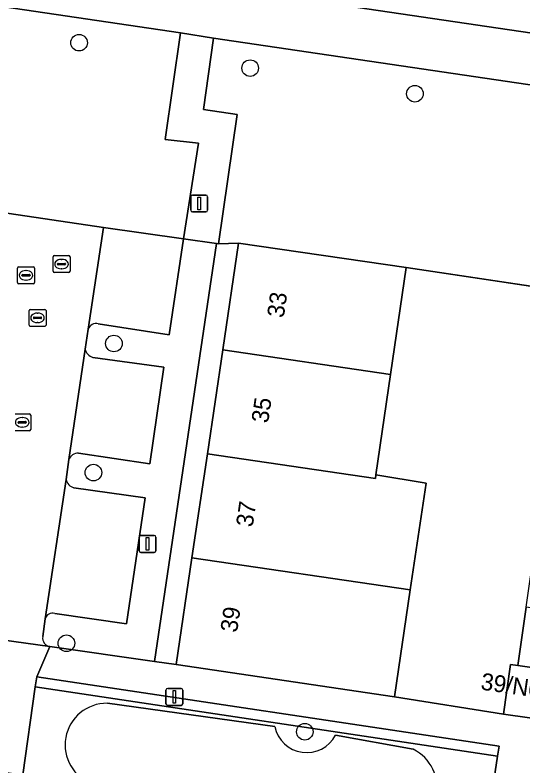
# Model space of a CAD drawing. Extents: x 164148 to 165261, y 382513 to 383432.
# Drawn here: x 164462.65 to 164492.62, y 383201.2 to 383245.45 of the extents above; entities that cross this region are included whole.
import ezdxf

# ---------------------------------------------------------------- set-up
doc = ezdxf.new("R2010")
doc.units = 0
for name, color, linetype in [('IMGEO_Boom', 7, 'Continuous'), ('IMGEO_Erf', 7, 'Continuous'), ('IMGEO_Fietspad_gesloten', 7, 'Continuous'), ('IMGEO_Greppel_droge_sloot', 7, 'Continuous'), ('IMGEO_Groenvoorziening', 7, 'Continuous'), ('IMGEO_Haag', 7, 'Continuous'), ('IMGEO_Kolk', 7, 'Continuous'), ('IMGEO_Lichtmast', 7, 'Continuous'), ('IMGEO_Muur', 7, 'Continuous'), ('IMGEO_Pand', 7, 'Continuous'), ('IMGEO_Pand_nummerreeks', 7, 'Continuous'), ('IMGEO_Parkeervlak_open', 7, 'Continuous'), ('IMGEO_Rijbaan_lokaal_open', 7, 'Continuous'), ('IMGEO_Rioolput', 7, 'Continuous'), ('IMGEO_Voetpad_gesloten', 7, 'Continuous'), ('IMGEO_Voetpad_open', 7, 'Continuous')]:
    doc.layers.add(name, color=color, linetype=linetype)

msp = doc.modelspace()

# ---------------------------------------------------------------- linework, layer by layer
at = {"layer": 'IMGEO_Boom'}
for centre in [(164466.435, 383243.816), (164476.53, 383242.316), (164486.249, 383240.806), (164468.49, 383226.066), (164467.28, 383218.453), (164465.69, 383208.38), (164479.751, 383203.16)]:
    msp.add_circle(centre, 0.489, dxfattribs=at)
at = {"layer": 'IMGEO_Erf'}
for points in [[(164474.914, 383225.696), (164475.847, 383231.993), (164474.664, 383231.95), (164474.546, 383231.966), (164470.892, 383207.305), (164472.16, 383207.129), (164473.095, 383213.43), (164474.004, 383219.563)], [(164494.137, 383219.343), (164494.645, 383222.776), (164495.172, 383226.342), (164497.93, 383225.935), (164498.339, 383228.661), (164485.729, 383230.555), (164484.807, 383224.232), (164483.944, 383218.311), (164486.903, 383217.821), (164485.976, 383211.524), (164485.048, 383205.215), (164491.475, 383204.203), (164491.888, 383207.13), (164492.316, 383207.069), (164492.808, 383210.513), (164493.317, 383214.075), (164496.079, 383213.68), (164496.895, 383218.935)]]:
    msp.add_lwpolyline(points, close=True, dxfattribs=at)
at = {"layer": 'IMGEO_Fietspad_gesloten'}
for points in [[(164412.392, 383256.302), (164410.253, 383256.618), (164363.243, 383263.551), (164361.319, 383263.835), (164322.847, 383269.509), (164297.994, 383273.175), (164298.515, 383270.074), (164322.366, 383266.481), (164324.331, 383266.264), (164405.939, 383254.161), (164407.972, 383253.915), (164472.414, 383244.404), (164474.369, 383244.09), (164540.938, 383234.279), (164542.964, 383233.969), (164588.572, 383227.202), (164590.192, 383226.957), (164594.42, 383226.319)], [(164593.829, 383229.46), (164588.82, 383230.206), (164587.504, 383230.395), (164581.38, 383231.31), (164530.74, 383238.876), (164528.693, 383239.15), (164524.55, 383239.761), (164471.929, 383247.522), (164469.921, 383247.818), (164412.392, 383256.302)]]:
    msp.add_lwpolyline(points, dxfattribs=at)
at = {"layer": 'IMGEO_Greppel_droge_sloot'}
for points in [[(164477.981, 383203.473), (164468.106, 383204.841)], [(164486.143, 383202.125), (164481.568, 383202.957)]]:
    msp.add_lwpolyline(points, dxfattribs=at)
for centre, radius, start, end in [((164468.073, 383202.38), 2.461, 89.2284, 250.4932), ((164479.866, 383203.848), 1.921, 191.2513, 332.3767), ((164485.05, 383199.87), 2.506, 270.6706, 64.1291)]:
    msp.add_arc(centre, radius, start, end, dxfattribs=at)
at = {"layer": 'IMGEO_Groenvoorziening'}
for points in [[(164530.556, 383251.332), (164525.253, 383252.095), (164527.632, 383268.277), (164524.124, 383268.791), (164521.721, 383253.116), (164476.605, 383259.774), (164478.889, 383275.465), (164475.77, 383275.927), (164471.929, 383247.522), (164524.55, 383239.761), (164528.693, 383239.15)], [(164472.414, 383244.404), (164407.972, 383253.915), (164406.195, 383242.078), (164407.364, 383242.133), (164420.204, 383240.227), (164429.857, 383238.788), (164431.321, 383238.57), (164440.941, 383237.135), (164453.782, 383235.26), (164455.066, 383234.832), (164457.022, 383234.546), (164461.751, 383233.818), (164467.869, 383232.907), (164472.591, 383232.242), (164473.476, 383237.881), (164471.506, 383238.104)], [(164540.938, 383234.279), (164474.369, 383244.09), (164473.784, 383239.878), (164475.752, 383239.581), (164474.664, 383231.95), (164475.847, 383231.993), (164485.729, 383230.555), (164498.339, 383228.661), (164499.828, 383228.437), (164509.441, 383226.994), (164522.281, 383225.127), (164523.562, 383224.708), (164525.491, 383224.423), (164530.235, 383223.716), (164536.41, 383222.814), (164541.102, 383222.137), (164541.721, 383225.968), (164539.787, 383226.205)], [(164463.85, 383205.804), (164491.129, 383201.718), (164491.218, 383202.312), (164463.935, 383206.398)], [(164491.129, 383201.718), (164463.85, 383205.804), (164463.111, 383200.617), (164462.931, 383199.353), (164463.916, 383199.206), (164485.446, 383196.052), (164490.177, 383195.349), (164490.359, 383196.569)]]:
    msp.add_lwpolyline(points, close=True, dxfattribs=at)
for points in [[(164468.106, 383204.841), (164477.981, 383203.473)], [(164481.568, 383202.957), (164486.143, 383202.125)]]:
    msp.add_lwpolyline(points, dxfattribs=at)
for centre, radius, start, end in [((164468.073, 383202.38), 2.461, 89.2284, 250.4932), ((164479.866, 383203.848), 1.921, 191.2513, 332.3767), ((164485.05, 383199.87), 2.506, 270.6706, 64.1291)]:
    msp.add_arc(centre, radius, start, end, dxfattribs=at)
at = {"layer": 'IMGEO_Haag'}
msp.add_lwpolyline([(164463.85, 383205.804), (164491.129, 383201.718), (164491.218, 383202.312), (164463.935, 383206.398)], close=True, dxfattribs=at)
at = {"layer": 'IMGEO_Kolk'}
for p, q in [((164463.483, 383227.154), (164463.483, 383228.006)), ((164463.558, 383228.08), (164464.41, 383228.08)), ((164463.971, 383227.86), (164463.996, 383227.86)), ((164464.484, 383228.006), (164464.484, 383227.154)), ((164463.742, 383227.574), (164463.742, 383227.586)), ((164464.18, 383227.537), (164463.782, 383227.537)), ((164463.785, 383227.623), (164464.183, 383227.623)), ((164464.226, 383227.586), (164464.226, 383227.574)), ((164464.41, 383227.08), (164463.558, 383227.08)), ((164463.994, 383227.3), (164463.969, 383227.3)), ((164462.655, 383221.917), (164463.507, 383221.917)), ((164463.068, 383221.697), (164463.093, 383221.697)), ((164463.581, 383221.843), (164463.581, 383220.991)), ((164462.839, 383221.411), (164462.839, 383221.423)), ((164463.277, 383221.374), (164462.879, 383221.374)), ((164462.882, 383221.46), (164463.28, 383221.46)), ((164463.091, 383221.137), (164463.066, 383221.137)), ((164463.323, 383221.423), (164463.323, 383221.411)), ((164463.507, 383220.917), (164462.655, 383220.917))]:
    msp.add_line(p, q, dxfattribs=at)
for points in [[(164463.483, 383227.154), (164463.483, 383228.006)], [(164463.558, 383228.08), (164464.41, 383228.08)], [(164464.484, 383228.006), (164464.484, 383227.154)], [(164464.41, 383227.08), (164463.558, 383227.08)], [(164462.655, 383221.917), (164463.507, 383221.917)], [(164463.581, 383221.843), (164463.581, 383220.991)], [(164463.507, 383220.917), (164462.655, 383220.917)]]:
    msp.add_lwpolyline(points, dxfattribs=at)
for centre, radius, start, end in [((164463.56, 383228.004), 0.0765, 91.552, 178.448), ((164463.56, 383228.004), 0.0765, 91.552, 178.448), ((164464.408, 383228.004), 0.0765, 1.552, 88.448), ((164464.408, 383228.004), 0.0765, 1.552, 88.448), ((164463.782, 383227.583), 0.0403, 85.8775, 175.7526), ((164463.779, 383227.573), 0.0366, 178.938, 274.7102), ((164464.183, 383227.58), 0.043, 264.8664, 352.4533), ((164464.187, 383227.585), 0.0386, 1.7309, 96.639), ((164463.56, 383227.156), 0.0765, 181.552, 268.448), ((164463.56, 383227.156), 0.0765, 181.552, 268.448), ((164464.408, 383227.156), 0.0765, 271.552, 358.448), ((164464.408, 383227.156), 0.0765, 271.552, 358.448), ((164463.505, 383221.841), 0.0765, 1.552, 88.448), ((164463.505, 383221.841), 0.0765, 1.552, 88.448), ((164462.879, 383221.42), 0.0403, 85.8775, 175.7526), ((164462.876, 383221.41), 0.0366, 178.938, 274.7102), ((164463.28, 383221.417), 0.043, 264.8664, 352.4533), ((164463.284, 383221.422), 0.0386, 1.7309, 96.639), ((164463.505, 383220.993), 0.0765, 271.552, 358.448), ((164463.505, 383220.993), 0.0765, 271.552, 358.448)]:
    msp.add_arc(centre, radius, start, end, dxfattribs=at)
for centre, major_axis, ratio, start_param, end_param in [((164463.97, 383227.58), (-0.387, 0.002), 0.722429, 4.712389, 7.853982), ((164463.995, 383227.58), (-0.39, 0.002), 0.717154, 1.570796, 4.712389), ((164463.067, 383221.417), (-0.387, 0.002), 0.722429, 4.712389, 7.853982), ((164463.092, 383221.417), (-0.39, 0.002), 0.717154, 1.570796, 4.712389)]:
    msp.add_ellipse(centre, major_axis=major_axis, ratio=ratio, start_param=start_param, end_param=end_param, dxfattribs=at)
at = {"layer": 'IMGEO_Lichtmast'}
for p, q in [((164473.024, 383233.929), (164473.024, 383234.729)), ((164473.024, 383234.729), (164473.024, 383233.929)), ((164473.124, 383234.829), (164473.914, 383234.829)), ((164473.914, 383234.829), (164473.124, 383234.829)), ((164474.014, 383234.729), (164474.014, 383233.929)), ((164474.014, 383233.929), (164474.014, 383234.729)), ((164473.914, 383233.829), (164473.124, 383233.829)), ((164473.124, 383233.829), (164473.914, 383233.829)), ((164469.975, 383213.84), (164469.975, 383214.64)), ((164469.975, 383214.64), (164469.975, 383213.84)), ((164470.075, 383214.74), (164470.865, 383214.74)), ((164470.865, 383214.74), (164470.075, 383214.74)), ((164470.965, 383214.64), (164470.965, 383213.84)), ((164470.965, 383213.84), (164470.965, 383214.64)), ((164470.865, 383213.74), (164470.075, 383213.74)), ((164470.075, 383213.74), (164470.865, 383213.74)), ((164471.662, 383205.716), (164472.452, 383205.716)), ((164472.452, 383205.716), (164471.662, 383205.716)), ((164471.562, 383204.816), (164471.562, 383205.616)), ((164471.562, 383205.616), (164471.562, 383204.816)), ((164472.552, 383205.616), (164472.552, 383204.816)), ((164472.552, 383204.816), (164472.552, 383205.616)), ((164472.452, 383204.716), (164471.662, 383204.716)), ((164471.662, 383204.716), (164472.452, 383204.716))]:
    msp.add_line(p, q, dxfattribs=at)
for points in [[(164473.444, 383234.704), (164473.594, 383234.704), (164473.594, 383233.954), (164473.444, 383233.954), (164473.444, 383234.704)], [(164470.395, 383214.615), (164470.545, 383214.615), (164470.545, 383213.865), (164470.395, 383213.865), (164470.395, 383214.615)], [(164471.982, 383205.591), (164472.132, 383205.591), (164472.132, 383204.841), (164471.982, 383204.841), (164471.982, 383205.591)]]:
    msp.add_lwpolyline(points, dxfattribs=at)
for centre, start, end in [((164473.124, 383234.729), 90, 180), ((164473.124, 383234.729), 90, 180), ((164473.914, 383234.729), 0, 90), ((164473.914, 383234.729), 360, 90), ((164473.124, 383233.929), 180, 270), ((164473.124, 383233.929), 180, 270), ((164473.914, 383233.929), 270, 0), ((164473.914, 383233.929), 270, 0), ((164470.075, 383214.64), 90, 180), ((164470.075, 383214.64), 90, 180), ((164470.865, 383214.64), 0, 90), ((164470.865, 383214.64), 360, 90), ((164470.075, 383213.84), 180, 270), ((164470.075, 383213.84), 180, 270), ((164470.865, 383213.84), 270, 0), ((164470.865, 383213.84), 270, 0), ((164471.662, 383205.616), 90, 180), ((164471.662, 383205.616), 90, 180), ((164472.452, 383205.616), 0, 90), ((164472.452, 383205.616), 360, 90), ((164471.662, 383204.816), 180, 270), ((164471.662, 383204.816), 180, 270), ((164472.452, 383204.816), 270, 0), ((164472.452, 383204.816), 270, 0)]:
    msp.add_arc(centre, 0.1, start, end, dxfattribs=at)
at = {"layer": 'IMGEO_Muur'}
for points in [[(164485.729, 383230.555), (164509.441, 383226.994)], [(164491.475, 383204.203), (164485.048, 383205.215)]]:
    msp.add_lwpolyline(points, dxfattribs=at)
at = {"layer": 'IMGEO_Pand'}
for points in [[(164484.807, 383224.232), (164485.729, 383230.555), (164475.847, 383231.993), (164474.914, 383225.696)], [(164484.807, 383224.232), (164474.914, 383225.696), (164474.004, 383219.563), (164483.913, 383218.097), (164483.944, 383218.311)], [(164483.944, 383218.311), (164483.913, 383218.097), (164474.004, 383219.563), (164473.095, 383213.43), (164485.976, 383211.524), (164486.903, 383217.821)], [(164473.095, 383213.43), (164472.16, 383207.129), (164485.048, 383205.215), (164485.976, 383211.524)], [(164492.808, 383210.513), (164492.316, 383207.069), (164494.818, 383206.716), (164495.079, 383206.679), (164495.568, 383210.105)], [(164494.818, 383206.716), (164492.316, 383207.069), (164491.888, 383207.13), (164491.475, 383204.203), (164494.405, 383203.79)]]:
    msp.add_lwpolyline(points, close=True, dxfattribs=at)
at = {"layer": 'IMGEO_Parkeervlak_open'}
for points in [[(164467.568, 383227.231), (164471.757, 383226.578), (164472.591, 383232.242), (164467.869, 383232.907), (164466.973, 383226.915)], [(164466.786, 383225.741), (164465.83, 383219.224)], [(164466.395, 383219.595), (164470.616, 383218.963), (164471.441, 383224.662), (164467.242, 383225.251)], [(164465.665, 383218.044), (164464.434, 383209.829)], [(164465.004, 383210.133), (164469.232, 383209.528), (164470.335, 383216.961), (164466.127, 383217.555)]]:
    msp.add_lwpolyline(points, dxfattribs=at)
for centre, radius, start, end in [((164467.451, 383226.734), 0.511, 76.7102, 159.2347), ((164467.453, 383225.905), 0.687, 193.7839, 252.0994), ((164466.383, 383218.997), 0.598, 88.8638, 157.717), ((164466.301, 383218.182), 0.65, 192.234, 254.5135), ((164464.87, 383209.699), 0.455, 72.8134, 163.3315)]:
    msp.add_arc(centre, radius, start, end, dxfattribs=at)
at = {"layer": 'IMGEO_Rijbaan_lokaal_open'}
for points in [[(164464.29, 383208.773), (164464.434, 383209.829), (164465.665, 383218.044), (164465.83, 383219.224), (164466.786, 383225.741), (164466.973, 383226.915), (164467.869, 383232.907), (164461.751, 383233.818), (164460.825, 383227.824), (164460.665, 383226.626), (164459.688, 383220.09), (164459.547, 383219.02), (164458.3, 383210.733), (164458.148, 383209.595)], [(164457.605, 383209.179), (164464.719, 383208.19)]]:
    msp.add_lwpolyline(points, dxfattribs=at)
msp.add_arc((164464.791, 383208.692), 0.508, 170.8615, 261.8334, dxfattribs=at)
at = {"layer": 'IMGEO_Rioolput'}
for p, q in [((164464.9, 383230.328), (164464.9, 383231.18)), ((164464.975, 383231.254), (164465.827, 383231.254)), ((164465.388, 383231.034), (164465.413, 383231.034)), ((164465.901, 383231.18), (164465.901, 383230.328)), ((164462.806, 383229.664), (164462.806, 383230.516)), ((164462.881, 383230.59), (164463.733, 383230.59)), ((164463.807, 383230.516), (164463.807, 383229.664)), ((164465.159, 383230.748), (164465.159, 383230.76)), ((164465.597, 383230.711), (164465.199, 383230.711)), ((164465.202, 383230.797), (164465.6, 383230.797)), ((164465.411, 383230.474), (164465.386, 383230.474)), ((164465.643, 383230.76), (164465.643, 383230.748)), ((164463.065, 383230.084), (164463.065, 383230.096)), ((164463.503, 383230.047), (164463.105, 383230.047)), ((164463.108, 383230.133), (164463.506, 383230.133)), ((164463.294, 383230.37), (164463.319, 383230.37)), ((164463.549, 383230.096), (164463.549, 383230.084)), ((164465.827, 383230.254), (164464.975, 383230.254)), ((164463.733, 383229.59), (164462.881, 383229.59)), ((164463.317, 383229.81), (164463.292, 383229.81))]:
    msp.add_line(p, q, dxfattribs=at)
for points in [[(164464.9, 383230.328), (164464.9, 383231.18)], [(164464.975, 383231.254), (164465.827, 383231.254)], [(164465.901, 383231.18), (164465.901, 383230.328)], [(164462.806, 383229.664), (164462.806, 383230.516)], [(164462.881, 383230.59), (164463.733, 383230.59)], [(164463.807, 383230.516), (164463.807, 383229.664)], [(164465.827, 383230.254), (164464.975, 383230.254)], [(164463.733, 383229.59), (164462.881, 383229.59)]]:
    msp.add_lwpolyline(points, dxfattribs=at)
for centre, radius, start, end in [((164464.977, 383231.178), 0.0765, 91.552, 178.448), ((164464.977, 383231.178), 0.0765, 91.552, 178.448), ((164465.825, 383231.178), 0.0765, 1.552, 88.448), ((164465.825, 383231.178), 0.0765, 1.552, 88.448), ((164462.883, 383230.514), 0.0765, 91.552, 178.448), ((164462.883, 383230.514), 0.0765, 91.552, 178.448), ((164463.731, 383230.514), 0.0765, 1.552, 88.448), ((164463.731, 383230.514), 0.0765, 1.552, 88.448), ((164465.199, 383230.757), 0.0403, 85.8775, 175.7526), ((164465.196, 383230.747), 0.0366, 178.938, 274.7102), ((164465.6, 383230.754), 0.043, 264.8664, 352.4533), ((164465.604, 383230.759), 0.0386, 1.7309, 96.639), ((164463.105, 383230.093), 0.0403, 85.8775, 175.7526), ((164463.102, 383230.083), 0.0366, 178.938, 274.7102), ((164463.506, 383230.09), 0.043, 264.8664, 352.4533), ((164463.51, 383230.095), 0.0386, 1.7309, 96.639), ((164464.977, 383230.33), 0.0765, 181.552, 268.448), ((164464.977, 383230.33), 0.0765, 181.552, 268.448), ((164465.825, 383230.33), 0.0765, 271.552, 358.448), ((164465.825, 383230.33), 0.0765, 271.552, 358.448), ((164462.883, 383229.666), 0.0765, 181.552, 268.448), ((164462.883, 383229.666), 0.0765, 181.552, 268.448), ((164463.731, 383229.666), 0.0765, 271.552, 358.448), ((164463.731, 383229.666), 0.0765, 271.552, 358.448)]:
    msp.add_arc(centre, radius, start, end, dxfattribs=at)
for centre, major_axis, ratio, start_param, end_param in [((164465.387, 383230.754), (-0.387, 0.002), 0.722429, 4.712389, 7.853982), ((164465.412, 383230.754), (-0.39, 0.002), 0.717154, 1.570796, 4.712389), ((164463.293, 383230.09), (-0.387, 0.002), 0.722429, 4.712389, 7.853982), ((164463.318, 383230.09), (-0.39, 0.002), 0.717154, 1.570796, 4.712389)]:
    msp.add_ellipse(centre, major_axis=major_axis, ratio=ratio, start_param=start_param, end_param=end_param, dxfattribs=at)
at = {"layer": 'IMGEO_Voetpad_gesloten'}
msp.add_lwpolyline([(164475.752, 383239.581), (164473.784, 383239.878), (164474.369, 383244.09), (164472.414, 383244.404), (164471.506, 383238.104), (164473.476, 383237.881), (164472.591, 383232.242), (164474.546, 383231.966), (164474.664, 383231.95)], close=True, dxfattribs=at)
at = {"layer": 'IMGEO_Voetpad_open'}
for points in [[(164464.719, 383208.19), (164470.892, 383207.305), (164474.546, 383231.966), (164472.591, 383232.242), (164471.757, 383226.578), (164467.568, 383227.231)], [(164466.973, 383226.915), (164466.786, 383225.741)], [(164467.242, 383225.251), (164471.441, 383224.662), (164470.616, 383218.963), (164466.395, 383219.595)], [(164465.83, 383219.224), (164465.665, 383218.044)], [(164466.127, 383217.555), (164470.335, 383216.961), (164469.232, 383209.528), (164465.004, 383210.133)], [(164464.434, 383209.829), (164464.29, 383208.773)]]:
    msp.add_lwpolyline(points, dxfattribs=at)
for points in [[(164463.85, 383205.804), (164463.935, 383206.398), (164464.719, 383208.19), (164457.605, 383209.179), (164457.683, 383207.301), (164457.598, 383206.707), (164456.866, 383201.529), (164463.111, 383200.617)], [(164494.769, 383201.802), (164526.327, 383197.159), (164526.18, 383199.06), (164519.882, 383199.998), (164518.636, 383200.305), (164505.747, 383202.144), (164496.128, 383203.54), (164494.405, 383203.79), (164491.475, 383204.203), (164485.048, 383205.215), (164472.16, 383207.129), (164470.892, 383207.305), (164464.719, 383208.19), (164463.935, 383206.398), (164491.218, 383202.312), (164491.129, 383201.718), (164490.359, 383196.569), (164493.949, 383196.067), (164494.684, 383201.208)]]:
    msp.add_lwpolyline(points, close=True, dxfattribs=at)
for centre, radius, start, end in [((164467.451, 383226.734), 0.511, 76.7102, 159.2347), ((164467.453, 383225.905), 0.687, 193.7839, 252.0994), ((164466.383, 383218.997), 0.598, 88.8638, 157.717), ((164466.301, 383218.182), 0.65, 192.234, 254.5135), ((164464.87, 383209.699), 0.455, 72.8134, 163.3315), ((164464.791, 383208.692), 0.508, 170.8615, 261.8334)]:
    msp.add_arc(centre, radius, start, end, dxfattribs=at)

# ---------------------------------------------------------------- texts
at = {"layer": 'IMGEO_Pand_nummerreeks'}
for s, rotation, p in [('33', 81.565, (164478.504, 383227.548)), ('35', 81.565, (164477.583, 383221.333)), ('37', 81.565, (164476.673, 383215.201)), ('39', 81.565, (164475.751, 383208.981)), ('39/N01', 351.9409, (164490.091, 383205.653))]:
    msp.add_text(s, height=1, rotation=rotation, dxfattribs=at).set_placement(p)

doc.saveas('drawing.dxf')
